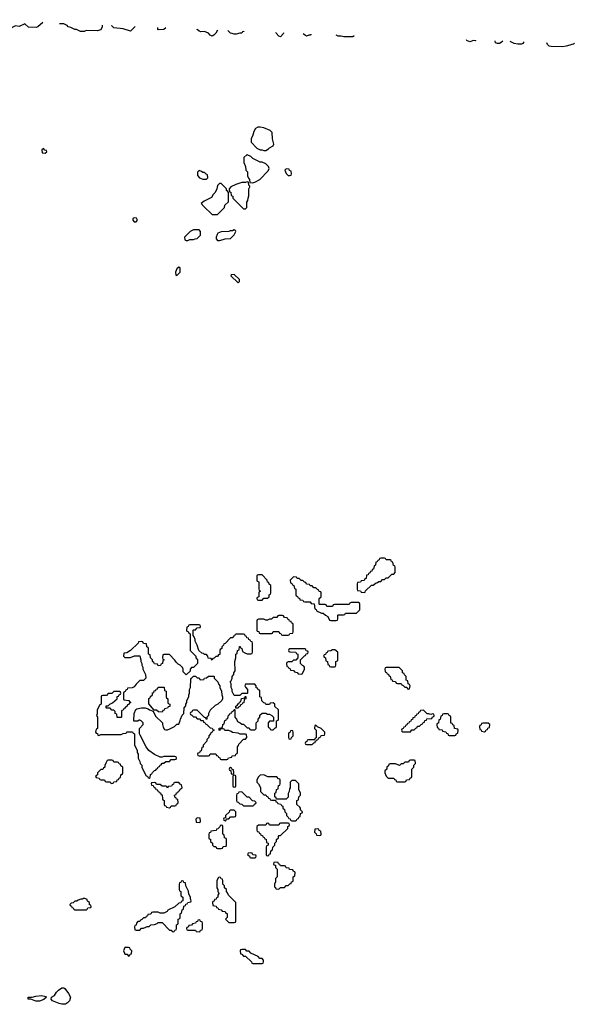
# Model space of a CAD drawing. Header units: inches. Extents: x 2701323 to 2964515, y 494916 to 722124.
# Tile 387 of 656: x 2780954 to 2786939, y 707873 to 718494. Entities that reach past the tile are written whole.
import ezdxf

# ---------------------------------------------------------------- set-up
doc = ezdxf.new("R2010")
doc.units = ezdxf.units.IN
doc.header["$MEASUREMENT"] = 0
doc.layers.add('C7780', color=7, linetype='Continuous')
doc.layers.add('C7781', color=7, linetype='Continuous')

msp = doc.modelspace()

# ---------------------------------------------------------------- linework, layer by layer
at = {"layer": 'C7780', "color": 2, "elevation": 14}
for points in [[(2782537, 710000), (2782538, 709998), (2782570, 709994), (2782582, 709998), (2782583, 710000)], [(2783794, 710000), (2783794, 709990), (2783813, 709973), (2783814, 709950), (2783833, 709933), (2783834, 709910), (2783853, 709893), (2783858, 709878), (2783873, 709873), (2783878, 709858), (2783890, 709854), (2783930, 709854), (2783942, 709858), (2783947, 709873), (2783962, 709878), (2783967, 709893), (2783982, 709898), (2783986, 709930), (2784002, 709938), (2784006, 709950), (2783986, 709970), (2783986, 709990), (2783976, 710000)]]:
    msp.add_lwpolyline(points, dxfattribs=at)
at = {"layer": 'C7780', "color": 2}
for points, elevation in [([(2783270, 709966), (2783230, 709966), (2783218, 709962), (2783213, 709947), (2783174, 709910), (2783174, 709886), (2783158, 709882), (2783154, 709870), (2783158, 709858), (2783170, 709854), (2783182, 709858), (2783186, 709874), (2783210, 709874), (2783230, 709894), (2783270, 709894), (2783282, 709898), (2783286, 709910), (2783286, 709950)], 14), ([(2782870, 709886), (2782854, 709870), (2782858, 709838), (2782890, 709834), (2782902, 709838), (2782906, 709850), (2782902, 709882)], 14), ([(2783850, 709826), (2783770, 709826), (2783758, 709822), (2783750, 709806), (2783650, 709806), (2783642, 709822), (2783630, 709826), (2783618, 709822), (2783610, 709806), (2783530, 709806), (2783514, 709790), (2783514, 709750), (2783518, 709738), (2783533, 709733), (2783538, 709718), (2783553, 709713), (2783558, 709698), (2783573, 709693), (2783578, 709678), (2783593, 709673), (2783598, 709658), (2783613, 709653), (2783618, 709618), (2783634, 709610), (2783634, 709590), (2783618, 709582), (2783614, 709570), (2783614, 709490), (2783618, 709478), (2783630, 709474), (2783642, 709478), (2783647, 709493), (2783662, 709498), (2783666, 709530), (2783682, 709538), (2783686, 709570), (2783706, 709590), (2783706, 709610), (2783726, 709630), (2783726, 709650), (2783746, 709670), (2783746, 709690), (2783750, 709694), (2783770, 709694), (2783846, 709770), (2783846, 709790), (2783862, 709798), (2783866, 709810), (2783862, 709822)], 14), ([(2783130, 709806), (2783118, 709802), (2783113, 709787), (2783093, 709767), (2783078, 709762), (2783073, 709747), (2783018, 709742), (2783013, 709727), (2782998, 709722), (2782994, 709710), (2782994, 709670), (2782998, 709658), (2783013, 709653), (2783014, 709630), (2783034, 709610), (2783034, 709590), (2783050, 709574), (2783070, 709574), (2783078, 709558), (2783090, 709554), (2783130, 709554), (2783142, 709558), (2783150, 709574), (2783182, 709578), (2783186, 709590), (2783186, 709650), (2783182, 709662), (2783166, 709670), (2783162, 709702), (2783146, 709710), (2783146, 709790), (2783142, 709802)], 14), ([(2784170, 709766), (2784138, 709762), (2784134, 709730), (2784153, 709713), (2784158, 709698), (2784190, 709694), (2784202, 709698), (2784206, 709710), (2784202, 709742), (2784187, 709747), (2784182, 709762)], 14), ([(2783450, 709506), (2783418, 709502), (2783414, 709490), (2783418, 709478), (2783433, 709473), (2783438, 709458), (2783450, 709454), (2783490, 709454), (2783502, 709458), (2783506, 709470), (2783502, 709482), (2783470, 709486), (2783462, 709502)], 14), ([(2783710, 709406), (2783698, 709402), (2783694, 709390), (2783698, 709378), (2783713, 709373), (2783714, 709350), (2783734, 709330), (2783734, 709270), (2783732, 709248), (2783714, 709230), (2783713, 709193), (2783702, 709170), (2783702, 709142), (2783713, 709133), (2783718, 709118), (2783750, 709114), (2783768, 709132), (2783810, 709134), (2783830, 709154), (2783850, 709154), (2783870, 709174), (2783882, 709178), (2783887, 709193), (2783902, 709198), (2783906, 709210), (2783906, 709250), (2783922, 709258), (2783926, 709290), (2783922, 709302), (2783907, 709307), (2783902, 709322), (2783867, 709327), (2783862, 709342), (2783830, 709346), (2783822, 709362), (2783810, 709366), (2783770, 709366), (2783762, 709382), (2783747, 709387), (2783742, 709402)], 14), ([(2782710, 709206), (2782698, 709202), (2782693, 709187), (2782678, 709182), (2782674, 709170), (2782674, 709110), (2782678, 709098), (2782694, 709090), (2782694, 709050), (2782698, 709038), (2782714, 709030), (2782714, 708990), (2782698, 708982), (2782693, 708967), (2782670, 708966), (2782630, 708926), (2782554, 708890), (2782544, 708876), (2782510, 708858), (2782470, 708858), (2782450, 708866), (2782390, 708866), (2782378, 708862), (2782370, 708846), (2782338, 708842), (2782333, 708827), (2782318, 708822), (2782313, 708807), (2782290, 708806), (2782273, 708787), (2782258, 708782), (2782250, 708766), (2782230, 708766), (2782214, 708750), (2782213, 708727), (2782198, 708722), (2782194, 708710), (2782198, 708678), (2782210, 708674), (2782250, 708674), (2782270, 708694), (2782290, 708694), (2782316, 708704), (2782330, 708714), (2782350, 708714), (2782368, 708732), (2782410, 708734), (2782436, 708744), (2782450, 708754), (2782490, 708754), (2782570, 708674), (2782590, 708674), (2782598, 708658), (2782610, 708654), (2782622, 708658), (2782627, 708673), (2782642, 708678), (2782646, 708690), (2782646, 708730), (2782662, 708738), (2782666, 708750), (2782666, 708790), (2782682, 708798), (2782686, 708810), (2782686, 708850), (2782702, 708858), (2782707, 708893), (2782722, 708898), (2782727, 708933), (2782742, 708938), (2782747, 708953), (2782762, 708958), (2782767, 708973), (2782802, 708978), (2782806, 708990), (2782798, 709010), (2782798, 709030), (2782780, 709060), (2782775, 709095), (2782756, 709136), (2782746, 709150), (2782742, 709182), (2782727, 709187), (2782722, 709202)], 14), ([(2783110, 709246), (2783098, 709242), (2783082, 709210), (2783082, 709130), (2783092, 709112), (2783093, 709093), (2783102, 709070), (2783094, 709050), (2783094, 709030), (2783078, 709022), (2783073, 709007), (2783058, 709002), (2783053, 708987), (2783038, 708982), (2783034, 708970), (2783038, 708938), (2783073, 708933), (2783078, 708918), (2783093, 708913), (2783098, 708898), (2783130, 708894), (2783138, 708878), (2783170, 708874), (2783178, 708858), (2783193, 708853), (2783194, 708810), (2783174, 708790), (2783210, 708754), (2783270, 708754), (2783282, 708758), (2783286, 708770), (2783286, 708970), (2783206, 709050), (2783196, 709076), (2783186, 709090), (2783186, 709110), (2783166, 709130), (2783166, 709150), (2783146, 709170), (2783146, 709210), (2783142, 709222), (2783127, 709227), (2783122, 709242)], 14), ([(2781656, 709016), (2781644, 709016), (2781632, 709008), (2781613, 709007), (2781584, 708996), (2781570, 708986), (2781550, 708986), (2781533, 708967), (2781510, 708966), (2781494, 708950), (2781498, 708938), (2781513, 708933), (2781518, 708918), (2781533, 708913), (2781538, 708898), (2781550, 708894), (2781670, 708894), (2781682, 708898), (2781690, 708914), (2781722, 708918), (2781726, 708930), (2781722, 708942), (2781707, 708947), (2781706, 708970), (2781687, 708987), (2781682, 709002)], 14), ([(2782890, 708786), (2782878, 708782), (2782873, 708767), (2782858, 708762), (2782853, 708747), (2782818, 708742), (2782810, 708726), (2782778, 708722), (2782773, 708707), (2782758, 708702), (2782754, 708690), (2782758, 708678), (2782770, 708674), (2782850, 708674), (2782858, 708658), (2782890, 708654), (2782902, 708658), (2782907, 708673), (2782922, 708678), (2782926, 708690), (2782926, 708750), (2782922, 708762), (2782907, 708767), (2782902, 708782)], 14), ([(2782130, 708486), (2782090, 708486), (2782074, 708450), (2782084, 708424), (2782090, 708414), (2782113, 708413), (2782130, 708394), (2782142, 708398), (2782147, 708413), (2782162, 708418), (2782166, 708450), (2782147, 708467), (2782142, 708482)], 14), ([(2783390, 708466), (2783350, 708466), (2783338, 708462), (2783334, 708450), (2783338, 708418), (2783353, 708413), (2783370, 708394), (2783390, 708394), (2783454, 708330), (2783458, 708318), (2783470, 708314), (2783570, 708314), (2783582, 708318), (2783586, 708330), (2783586, 708350), (2783570, 708366), (2783547, 708367), (2783526, 708390), (2783450, 708426), (2783430, 708446), (2783407, 708447)], 14), ([(2781410, 707873), (2781382, 707882), (2781310, 707910), (2781295, 707930), (2781298, 707950), (2781329, 707970), (2781350, 708005), (2781373, 708027), (2781410, 708051), (2781430, 708051), (2781442, 708042), (2781481, 707990), (2781501, 707950), (2781491, 707910), (2781470, 707889), (2781447, 707873)], 10), ([(2781170, 707907), (2781127, 707907), (2781073, 707927), (2781050, 707928), (2781046, 707930), (2781046, 707950), (2781090, 707951), (2781130, 707962), (2781190, 707967), (2781238, 707958), (2781242, 707950), (2781214, 707926)], 10)]:
    msp.add_lwpolyline(points, close=True, dxfattribs=dict(at, elevation=elevation))
at = {"layer": 'C7781', "color": 2}
for points, elevation in [([(2781205, 718463), (2781150, 718418), (2781131, 718409), (2781050, 718415), (2781010, 718448), (2780950, 718422), (2780910, 718428), (2780874, 718410), (2780832, 718368), (2780794, 718350), (2780774, 718330), (2780730, 718308), (2780710, 718308), (2780690, 718318), (2780670, 718318), (2780630, 718338), (2780586, 718350), (2780490, 718398), (2780478, 718410), (2780463, 718443), (2780468, 718470), (2780466, 718490), (2780470, 718494)], 10), ([(2781790, 718375), (2781670, 718378), (2781650, 718368), (2781610, 718368), (2781567, 718387), (2781550, 718388), (2781506, 718410), (2781478, 718418), (2781466, 718430), (2781430, 718448), (2781386, 718450), (2781384, 718455)], 10), ([(2781844, 718436), (2781844, 718416), (2781830, 718386), (2781790, 718375)], 10), ([(2782150, 718369), (2782070, 718395), (2781970, 718408), (2781946, 718430), (2781947, 718431)], 10), ([(2782202, 718420), (2782150, 718369)], 10), ([(2782450, 718386), (2782446, 718390), (2782446, 718410)], 10), ([(2782530, 718406), (2782510, 718388), (2782450, 718386)], 10), ([(2783030, 718318), (2783010, 718328), (2782990, 718348), (2782950, 718368), (2782910, 718362), (2782890, 718369), (2782868, 718390), (2782868, 718392)], 10), ([(2783088, 718382), (2783072, 718350), (2783050, 718328), (2783030, 718318)], 10), ([(2783270, 718338), (2783247, 718347), (2783230, 718348), (2783199, 718378)], 10), ([(2783373, 718370), (2783373, 718367), (2783358, 718362), (2783350, 718348), (2783330, 718348), (2783290, 718338), (2783270, 718338)], 10), ([(2783770, 718309), (2783750, 718318), (2783722, 718350), (2783718, 718356)], 10), ([(2783801, 718352), (2783798, 718342), (2783770, 718309)], 10), ([(2784050, 718318), (2784026, 718330), (2784013, 718343)], 10), ([(2784094, 718339), (2784094, 718330), (2784090, 718328), (2784073, 718327), (2784050, 718318)], 10), ([(2784452, 718308), (2784424, 718316), (2784390, 718318), (2784370, 718326), (2784370, 718328)], 10), ([(2784562, 718319), (2784550, 718309), (2784452, 718308)], 10), ([(2785870, 718268), (2785850, 718269), (2785810, 718255), (2785778, 718270), (2785775, 718276)], 10), ([(2785874, 718273), (2785874, 718270), (2785870, 718268)], 10), ([(2786110, 718238), (2786090, 718246), (2786085, 718265)], 10), ([(2786166, 718263), (2786150, 718248), (2786130, 718238), (2786110, 718238)], 10), ([(2786391, 718255), (2786391, 718250), (2786384, 718236), (2786370, 718229), (2786330, 718229), (2786290, 718238), (2786246, 718260)], 10), ([(2786810, 718202), (2786690, 718204), (2786669, 718209), (2786650, 718228), (2786641, 718246)], 10), ([(2786939, 718236), (2786931, 718229), (2786912, 718228), (2786890, 718218), (2786850, 718209), (2786810, 718202)], 10), ([(2783976, 710000), (2783946, 710030), (2783946, 710070), (2783962, 710078), (2783966, 710110), (2783986, 710130), (2783986, 710150), (2783968, 710190), (2783966, 710250), (2783930, 710286), (2783890, 710286), (2783874, 710270), (2783872, 710210), (2783864, 710196), (2783862, 710170), (2783853, 710147), (2783850, 710106), (2783830, 710086), (2783726, 710086), (2783722, 710102), (2783706, 710110), (2783706, 710150), (2783722, 710158), (2783726, 710190), (2783742, 710198), (2783747, 710233), (2783762, 710238), (2783766, 710250), (2783766, 710290), (2783762, 710302), (2783747, 710307), (2783730, 710326), (2783633, 710327), (2783590, 710348), (2783550, 710346), (2783530, 710326), (2783518, 710302), (2783512, 710290), (2783512, 710270), (2783532, 710250), (2783552, 710212), (2783554, 710170), (2783590, 710134), (2783610, 710134), (2783618, 710118), (2783633, 710113), (2783638, 710098), (2783653, 710093), (2783658, 710078), (2783670, 710074), (2783714, 710074), (2783718, 710058), (2783733, 710053), (2783738, 710038), (2783773, 710033), (2783778, 710018), (2783794, 710010), (2783794, 710000)], 14), ([(2782583, 710000), (2782590, 710014), (2782630, 710014), (2782642, 710018), (2782647, 710033), (2782662, 710038), (2782666, 710050), (2782662, 710082), (2782647, 710087), (2782642, 710102), (2782627, 710107), (2782626, 710130), (2782642, 710138), (2782647, 710153), (2782662, 710158), (2782667, 710173), (2782682, 710178), (2782687, 710193), (2782706, 710210), (2782702, 710242), (2782687, 710247), (2782670, 710266), (2782630, 710266), (2782618, 710262), (2782613, 710247), (2782598, 710242), (2782593, 710227), (2782558, 710222), (2782550, 710206), (2782542, 710222), (2782530, 710226), (2782490, 710226), (2782470, 710246), (2782430, 710246), (2782422, 710262), (2782410, 710266), (2782378, 710262), (2782374, 710250), (2782378, 710238), (2782393, 710233), (2782398, 710218), (2782413, 710213), (2782418, 710198), (2782433, 710193), (2782438, 710178), (2782453, 710173), (2782458, 710158), (2782473, 710153), (2782478, 710138), (2782493, 710133), (2782494, 710090), (2782498, 710078), (2782514, 710070), (2782514, 710030), (2782518, 710018), (2782533, 710013), (2782537, 710000)], 14)]:
    msp.add_lwpolyline(points, dxfattribs=dict(at, elevation=elevation))
at = {"layer": 'C7781', "color": 2, "elevation": 14}
for points in [[(2783550, 717335), (2783525, 717335), (2783500, 717320), (2783482, 717290), (2783471, 717249), (2783452, 717210), (2783453, 717173), (2783514, 717110), (2783550, 717092), (2783570, 717092), (2783590, 717082), (2783610, 717082), (2783640, 717100), (2783650, 717112), (2783688, 717132), (2783698, 717150), (2783682, 717210), (2783679, 717279), (2783658, 717298), (2783590, 717328)], [(2781210, 717106), (2781194, 717090), (2781198, 717058), (2781230, 717054), (2781246, 717070), (2781242, 717082), (2781227, 717087)], [(2783410, 717038), (2783404, 717036), (2783373, 717007), (2783373, 716953), (2783392, 716912), (2783394, 716870), (2783412, 716852), (2783414, 716810), (2783424, 716784), (2783434, 716770), (2783438, 716738), (2783470, 716734), (2783490, 716742), (2783546, 716770), (2783635, 716865), (2783646, 716890), (2783638, 716910), (2783610, 716938), (2783570, 716958), (2783550, 716958), (2783470, 716998), (2783450, 717018)], [(2782890, 716866), (2782874, 716850), (2782873, 716813), (2782894, 716790), (2782930, 716774), (2782970, 716774), (2782986, 716790), (2782982, 716822), (2782967, 716827), (2782950, 716846), (2782930, 716846), (2782916, 716856)], [(2783830, 716886), (2783814, 716870), (2783830, 716834), (2783850, 716814), (2783870, 716814), (2783882, 716818), (2783886, 716830), (2783882, 716862), (2783867, 716867), (2783862, 716882)], [(2783130, 716726), (2783110, 716726), (2783090, 716706), (2783082, 716670), (2783062, 716630), (2783042, 716610), (2783024, 716576), (2782944, 716536), (2782914, 716510), (2782940, 716480), (2783030, 716394), (2783090, 716394), (2783166, 716470), (2783168, 716492), (2783206, 716530), (2783206, 716630), (2783202, 716642), (2783186, 716650), (2783186, 716670)], [(2783410, 716746), (2783390, 716738), (2783350, 716738), (2783285, 716715), (2783234, 716690), (2783214, 716670), (2783218, 716638), (2783232, 716632), (2783238, 716598), (2783254, 716590), (2783254, 716570), (2783370, 716454), (2783390, 716454), (2783406, 716470), (2783407, 716527), (2783416, 716544), (2783418, 716570), (2783427, 716593), (2783428, 716670), (2783438, 716690), (2783438, 716698), (2783428, 716708), (2783422, 716742)], [(2782190, 716358), (2782174, 716350), (2782174, 716330), (2782190, 716314), (2782210, 716314), (2782226, 716330), (2782215, 716355)], [(2782830, 716228), (2782794, 716210), (2782734, 716150), (2782738, 716118), (2782750, 716114), (2782770, 716114), (2782790, 716122), (2782830, 716122), (2782848, 716132), (2782870, 716134), (2782906, 716170), (2782906, 716210), (2782890, 716226)], [(2783270, 716226), (2783250, 716218), (2783224, 716216), (2783210, 716208), (2783130, 716206), (2783094, 716190), (2783084, 716176), (2783074, 716150), (2783074, 716130), (2783090, 716114), (2783110, 716114), (2783150, 716125), (2783170, 716132), (2783230, 716134), (2783270, 716174), (2783286, 716210), (2783282, 716222)], [(2782670, 715826), (2782650, 715806), (2782634, 715770), (2782638, 715738), (2782650, 715734), (2782686, 715770), (2782686, 715810), (2782682, 715822)], [(2783270, 715746), (2783238, 715742), (2783234, 715730), (2783310, 715654), (2783326, 715670), (2783326, 715690)], [(2784890, 712686), (2784850, 712686), (2784838, 712682), (2784833, 712667), (2784818, 712662), (2784813, 712647), (2784798, 712642), (2784794, 712610), (2784778, 712602), (2784773, 712567), (2784758, 712562), (2784753, 712547), (2784738, 712542), (2784733, 712527), (2784718, 712522), (2784713, 712507), (2784698, 712502), (2784693, 712467), (2784678, 712462), (2784670, 712446), (2784638, 712442), (2784630, 712426), (2784598, 712422), (2784594, 712410), (2784594, 712350), (2784598, 712338), (2784630, 712334), (2784638, 712318), (2784670, 712314), (2784682, 712318), (2784687, 712333), (2784750, 712394), (2784770, 712394), (2784800, 712420), (2784816, 712424), (2784830, 712434), (2784850, 712434), (2784870, 712454), (2784890, 712454), (2784910, 712474), (2784930, 712474), (2784970, 712514), (2784990, 712514), (2785006, 712530), (2785006, 712590), (2785002, 712602), (2784987, 712607), (2784982, 712642), (2784967, 712647), (2784962, 712662), (2784950, 712666), (2784910, 712666), (2784902, 712682)], [(2783570, 712506), (2783530, 712506), (2783518, 712502), (2783514, 712490), (2783514, 712450), (2783518, 712438), (2783534, 712430), (2783534, 712350), (2783538, 712338), (2783554, 712330), (2783538, 712322), (2783534, 712310), (2783534, 712270), (2783518, 712262), (2783514, 712250), (2783518, 712238), (2783530, 712234), (2783570, 712234), (2783590, 712254), (2783630, 712254), (2783646, 712270), (2783646, 712290), (2783662, 712298), (2783666, 712310), (2783666, 712390), (2783647, 712407), (2783642, 712422), (2783627, 712427), (2783626, 712450)], [(2783910, 712486), (2783874, 712450), (2783878, 712418), (2783890, 712414), (2783898, 712398), (2783914, 712390), (2783918, 712358), (2783934, 712350), (2783934, 712290), (2783938, 712278), (2783953, 712273), (2783958, 712258), (2783973, 712253), (2783978, 712238), (2784010, 712234), (2784018, 712218), (2784030, 712214), (2784090, 712214), (2784098, 712198), (2784133, 712193), (2784138, 712138), (2784153, 712133), (2784158, 712118), (2784210, 712094), (2784230, 712094), (2784254, 712070), (2784278, 712058), (2784298, 712018), (2784310, 712014), (2784370, 712014), (2784382, 712018), (2784386, 712030), (2784386, 712070), (2784390, 712074), (2784450, 712074), (2784462, 712078), (2784470, 712094), (2784590, 712094), (2784626, 712130), (2784626, 712190), (2784622, 712202), (2784610, 712206), (2784530, 712206), (2784518, 712202), (2784510, 712186), (2784350, 712186), (2784338, 712182), (2784330, 712166), (2784270, 712166), (2784262, 712182), (2784250, 712186), (2784190, 712186), (2784186, 712190), (2784186, 712250), (2784206, 712270), (2784206, 712310), (2784202, 712322), (2784187, 712327), (2784182, 712342), (2784167, 712347), (2784150, 712366), (2784127, 712367), (2784110, 712386), (2784087, 712387), (2784082, 712402), (2784050, 712406), (2784042, 712422), (2784027, 712427), (2784010, 712446), (2783990, 712446), (2783970, 712466), (2783947, 712467), (2783942, 712482)], [(2783790, 712066), (2783750, 712066), (2783738, 712062), (2783730, 712046), (2783690, 712046), (2783670, 712026), (2783650, 712026), (2783630, 712018), (2783610, 712018), (2783590, 712026), (2783530, 712026), (2783518, 712022), (2783514, 712010), (2783514, 711910), (2783518, 711898), (2783533, 711893), (2783538, 711878), (2783550, 711874), (2783670, 711874), (2783682, 711878), (2783690, 711894), (2783750, 711894), (2783758, 711878), (2783773, 711873), (2783778, 711858), (2783790, 711854), (2783850, 711854), (2783862, 711858), (2783870, 711874), (2783902, 711878), (2783906, 711890), (2783906, 711970), (2783902, 711982), (2783887, 711987), (2783882, 712002), (2783867, 712007), (2783862, 712022), (2783847, 712027), (2783842, 712042), (2783810, 712046), (2783802, 712062)], [(2782890, 711966), (2782790, 711966), (2782778, 711962), (2782773, 711947), (2782758, 711942), (2782754, 711910), (2782758, 711898), (2782773, 711893), (2782778, 711878), (2782794, 711870), (2782794, 711690), (2782854, 711630), (2782854, 711610), (2782874, 711590), (2782874, 711550), (2782830, 711506), (2782810, 711506), (2782794, 711490), (2782793, 711467), (2782750, 711426), (2782720, 711460), (2782718, 711490), (2782710, 711506), (2782686, 711530), (2782663, 711543), (2782643, 711563), (2782630, 711586), (2782570, 711646), (2782510, 711646), (2782498, 711642), (2782494, 711610), (2782498, 711598), (2782514, 711590), (2782498, 711582), (2782494, 711550), (2782478, 711542), (2782473, 711527), (2782450, 711526), (2782442, 711542), (2782410, 711546), (2782402, 711562), (2782386, 711570), (2782386, 711590), (2782366, 711610), (2782362, 711642), (2782346, 711650), (2782346, 711710), (2782342, 711722), (2782326, 711730), (2782322, 711762), (2782290, 711766), (2782282, 711782), (2782270, 711786), (2782238, 711782), (2782234, 711770), (2782151, 711689), (2782110, 711666), (2782078, 711662), (2782074, 711630), (2782090, 711614), (2782150, 711614), (2782193, 711633), (2782250, 711634), (2782253, 711613), (2782262, 711590), (2782262, 711570), (2782272, 711550), (2782272, 711530), (2782282, 711510), (2782282, 711490), (2782312, 711432), (2782314, 711390), (2782290, 711366), (2782250, 711366), (2782210, 711326), (2782190, 711298), (2782167, 711287), (2782118, 711282), (2782114, 711270), (2782098, 711262), (2782092, 711248), (2782078, 711242), (2782074, 711230), (2782074, 711170), (2782078, 711158), (2782132, 711152), (2782138, 711138), (2782154, 711130), (2782138, 711122), (2782130, 711106), (2782118, 711102), (2782110, 711086), (2782098, 711082), (2782090, 711066), (2782078, 711062), (2782070, 711046), (2782058, 711042), (2782054, 711030), (2782054, 710970), (2782050, 710966), (2782007, 710967), (2782002, 711002), (2781986, 711010), (2781986, 711030), (2781970, 711046), (2781950, 711046), (2781930, 711066), (2781890, 711066), (2781886, 711070), (2781887, 711093), (2781910, 711094), (2781928, 711112), (2781956, 711124), (2782006, 711170), (2782007, 711193), (2782022, 711198), (2782027, 711213), (2782042, 711218), (2782046, 711230), (2782042, 711242), (2782030, 711246), (2781970, 711246), (2781950, 711226), (2781910, 711226), (2781890, 711206), (2781850, 711206), (2781838, 711202), (2781834, 711190), (2781834, 711110), (2781818, 711102), (2781792, 711050), (2781792, 711008), (2781782, 710990), (2781794, 710970), (2781794, 710850), (2781778, 710842), (2781774, 710810), (2781778, 710798), (2781793, 710793), (2781798, 710778), (2781810, 710774), (2781830, 710782), (2782050, 710782), (2782070, 710794), (2782102, 710798), (2782110, 710814), (2782173, 710813), (2782178, 710798), (2782194, 710790), (2782193, 710673), (2782222, 710610), (2782222, 710590), (2782232, 710570), (2782232, 710530), (2782252, 710492), (2782254, 710470), (2782272, 710452), (2782273, 710433), (2782304, 710364), (2782318, 710338), (2782333, 710333), (2782338, 710318), (2782350, 710314), (2782362, 710318), (2782367, 710353), (2782382, 710358), (2782387, 710373), (2782410, 710394), (2782422, 710398), (2782426, 710410), (2782442, 710418), (2782450, 710434), (2782462, 710438), (2782470, 710454), (2782482, 710458), (2782490, 710474), (2782510, 710474), (2782530, 710494), (2782570, 710494), (2782590, 710514), (2782630, 710514), (2782642, 710518), (2782646, 710530), (2782642, 710542), (2782630, 710546), (2782510, 710546), (2782490, 710538), (2782470, 710538), (2782410, 710568), (2782348, 710610), (2782318, 710650), (2782256, 710776), (2782246, 710790), (2782246, 710850), (2782286, 710890), (2782286, 710910), (2782266, 710930), (2782250, 710938), (2782242, 710938), (2782230, 710926), (2782187, 710927), (2782188, 711010), (2782208, 711052), (2782220, 711060), (2782270, 711072), (2782310, 711072), (2782342, 711062), (2782354, 711050), (2782394, 711034), (2782420, 710980), (2782494, 710910), (2782494, 710890), (2782504, 710864), (2782518, 710838), (2782530, 710834), (2782550, 710834), (2782576, 710844), (2782626, 710870), (2782650, 710894), (2782670, 710894), (2782687, 710933), (2782688, 710950), (2782708, 710992), (2782726, 711010), (2782728, 711072), (2782747, 711093), (2782748, 711112), (2782758, 711130), (2782758, 711150), (2782778, 711190), (2782778, 711210), (2782788, 711230), (2782788, 711270), (2782798, 711290), (2782800, 711380), (2782807, 711393), (2782830, 711414), (2782853, 711413), (2782870, 711394), (2782890, 711394), (2782898, 711378), (2782910, 711374), (2782942, 711378), (2782947, 711393), (2782970, 711394), (2782990, 711414), (2783050, 711414), (2783054, 711410), (2783054, 711390), (2783093, 711353), (2783104, 711324), (2783114, 711310), (2783114, 711290), (2783132, 711252), (2783134, 711210), (2783142, 711190), (2783142, 711170), (2783134, 711150), (2783094, 711110), (2783065, 711095), (2783010, 711046), (2782992, 711010), (2782992, 710988), (2782974, 710970), (2782974, 710950), (2782970, 710946), (2782962, 710962), (2782947, 710967), (2782870, 711046), (2782830, 711046), (2782818, 711042), (2782813, 711027), (2782798, 711022), (2782794, 711010), (2782798, 710998), (2782813, 710993), (2782830, 710974), (2782853, 710973), (2782870, 710954), (2782893, 710953), (2782910, 710934), (2782933, 710933), (2782938, 710918), (2782953, 710913), (2782958, 710898), (2782973, 710893), (2783010, 710854), (2783033, 710853), (2783038, 710838), (2783054, 710830), (2783038, 710822), (2783033, 710807), (2783018, 710802), (2783014, 710790), (2782994, 710770), (2782994, 710750), (2782974, 710730), (2782974, 710710), (2782934, 710670), (2782933, 710647), (2782918, 710642), (2782913, 710607), (2782898, 710602), (2782893, 710587), (2782878, 710582), (2782874, 710570), (2782878, 710558), (2782890, 710554), (2782990, 710554), (2783002, 710558), (2783010, 710574), (2783070, 710574), (2783078, 710558), (2783093, 710553), (2783098, 710538), (2783113, 710533), (2783118, 710518), (2783130, 710514), (2783190, 710514), (2783202, 710518), (2783207, 710533), (2783242, 710538), (2783247, 710553), (2783282, 710558), (2783287, 710573), (2783302, 710578), (2783306, 710590), (2783306, 710650), (2783316, 710664), (2783320, 710680), (2783370, 710734), (2783390, 710734), (2783406, 710750), (2783402, 710782), (2783390, 710786), (2783333, 710787), (2783310, 710798), (2783250, 710806), (2783236, 710816), (2783210, 710826), (2783168, 710828), (2783162, 710842), (2783150, 710846), (2783118, 710842), (2783113, 710827), (2783106, 710830), (2783107, 710853), (2783142, 710858), (2783146, 710890), (2783162, 710898), (2783167, 710933), (2783182, 710938), (2783187, 710953), (2783202, 710958), (2783207, 710993), (2783222, 710998), (2783227, 711013), (2783242, 711018), (2783247, 711033), (2783262, 711038), (2783270, 711054), (2783274, 711054), (2783274, 710970), (2783294, 710950), (2783305, 710925), (2783334, 710910), (2783350, 710894), (2783370, 710894), (2783410, 710854), (2783430, 710854), (2783438, 710838), (2783450, 710834), (2783490, 710834), (2783506, 710850), (2783506, 710910), (2783526, 710930), (2783526, 710950), (2783546, 710970), (2783547, 710993), (2783570, 711014), (2783610, 711014), (2783630, 711002), (2783650, 711002), (2783674, 710990), (2783694, 710970), (2783693, 710927), (2783650, 710926), (2783634, 710910), (2783634, 710870), (2783638, 710858), (2783653, 710853), (2783658, 710838), (2783670, 710834), (2783690, 710834), (2783707, 710853), (2783722, 710858), (2783726, 710870), (2783726, 710930), (2783742, 710938), (2783746, 710950), (2783746, 711050), (2783707, 711087), (2783706, 711110), (2783690, 711126), (2783658, 711122), (2783650, 711106), (2783610, 711106), (2783602, 711122), (2783587, 711127), (2783567, 711147), (2783562, 711182), (2783546, 711190), (2783546, 711250), (2783542, 711262), (2783527, 711267), (2783522, 711282), (2783507, 711287), (2783506, 711310), (2783490, 711326), (2783390, 711326), (2783382, 711310), (2783390, 711294), (2783414, 711270), (2783414, 711230), (2783410, 711226), (2783350, 711226), (2783330, 711206), (2783270, 711206), (2783248, 711248), (2783248, 711270), (2783238, 711290), (2783238, 711330), (2783226, 711350), (2783236, 711364), (2783246, 711390), (2783246, 711410), (2783266, 711430), (2783266, 711450), (2783278, 711470), (2783275, 711570), (2783286, 711610), (2783286, 711650), (2783302, 711658), (2783306, 711690), (2783322, 711698), (2783327, 711733), (2783333, 711733), (2783338, 711718), (2783353, 711713), (2783358, 711678), (2783384, 711664), (2783410, 711654), (2783450, 711654), (2783462, 711658), (2783466, 711670), (2783466, 711770), (2783462, 711782), (2783447, 711787), (2783442, 711802), (2783427, 711807), (2783422, 711822), (2783407, 711827), (2783402, 711842), (2783387, 711847), (2783382, 711862), (2783370, 711866), (2783290, 711866), (2783278, 711862), (2783273, 711847), (2783258, 711842), (2783253, 711827), (2783230, 711826), (2783173, 711767), (2783158, 711762), (2783153, 711747), (2783134, 711730), (2783134, 711710), (2783118, 711702), (2783114, 711690), (2783113, 711647), (2783098, 711642), (2783090, 711626), (2783070, 711626), (2783053, 711607), (2783038, 711602), (2783030, 711586), (2783022, 711602), (2782987, 711607), (2782986, 711630), (2782970, 711646), (2782950, 711646), (2782936, 711656), (2782920, 711660), (2782886, 711690), (2782870, 711746), (2782846, 711790), (2782846, 711810), (2782836, 711836), (2782826, 711850), (2782826, 711910), (2782830, 711914), (2782850, 711914), (2782870, 711934), (2782902, 711938), (2782906, 711950), (2782902, 711962)], [(2784030, 711706), (2783870, 711706), (2783858, 711702), (2783854, 711690), (2783858, 711678), (2783870, 711674), (2783933, 711673), (2783938, 711658), (2783954, 711650), (2783954, 711610), (2783933, 711587), (2783910, 711586), (2783890, 711566), (2783850, 711566), (2783838, 711562), (2783834, 711550), (2783838, 711518), (2783853, 711513), (2783858, 711498), (2783873, 711493), (2783878, 711478), (2783910, 711474), (2783918, 711458), (2783950, 711454), (2783958, 711438), (2783990, 711434), (2784002, 711438), (2784016, 711464), (2784026, 711490), (2784026, 711510), (2784022, 711522), (2784007, 711527), (2783986, 711550), (2783986, 711590), (2784027, 711633), (2784042, 711638), (2784047, 711653), (2784062, 711658), (2784066, 711670), (2784062, 711682), (2784047, 711687), (2784042, 711702)], [(2784330, 711698), (2784310, 711686), (2784278, 711682), (2784273, 711667), (2784258, 711662), (2784253, 711647), (2784238, 711642), (2784234, 711630), (2784238, 711618), (2784254, 711610), (2784258, 711578), (2784274, 711570), (2784278, 711538), (2784293, 711533), (2784298, 711518), (2784310, 711514), (2784350, 711514), (2784362, 711518), (2784366, 711530), (2784366, 711570), (2784382, 711578), (2784386, 711590), (2784386, 711670), (2784356, 711696)], [(2785050, 711506), (2784910, 711506), (2784898, 711502), (2784894, 711490), (2784898, 711458), (2784913, 711453), (2784918, 711438), (2784933, 711433), (2784938, 711418), (2784953, 711413), (2784958, 711378), (2784973, 711373), (2784978, 711358), (2785010, 711354), (2785018, 711338), (2785030, 711334), (2785070, 711334), (2785078, 711318), (2785093, 711313), (2785110, 711294), (2785133, 711293), (2785138, 711278), (2785150, 711274), (2785162, 711278), (2785166, 711310), (2785162, 711322), (2785146, 711330), (2785142, 711362), (2785126, 711370), (2785126, 711410), (2785107, 711427), (2785102, 711442), (2785086, 711450), (2785086, 711470)], [(2782490, 711026), (2782453, 711027), (2782430, 711046), (2782406, 711046), (2782347, 711113), (2782347, 711173), (2782362, 711178), (2782367, 711193), (2782386, 711210), (2782387, 711233), (2782402, 711238), (2782407, 711253), (2782422, 711258), (2782427, 711273), (2782442, 711278), (2782450, 711294), (2782513, 711293), (2782518, 711258), (2782534, 711250), (2782534, 711190), (2782538, 711178), (2782554, 711170), (2782554, 711130), (2782558, 711118), (2782574, 711110), (2782573, 711087), (2782558, 711082), (2782550, 711066), (2782518, 711062), (2782513, 711047), (2782498, 711042)], [(2783286, 711066), (2783286, 711090), (2783302, 711098), (2783310, 711114), (2783322, 711118), (2783327, 711133), (2783342, 711138), (2783347, 711173), (2783382, 711178), (2783387, 711193), (2783393, 711193), (2783394, 711170), (2783378, 711162), (2783373, 711127), (2783358, 711122), (2783353, 711107), (2783338, 711102), (2783334, 711090), (2783318, 711082), (2783310, 711066)], [(2785310, 711046), (2785278, 711042), (2785273, 711027), (2785258, 711022), (2785253, 711007), (2785238, 711002), (2785233, 710987), (2785218, 710982), (2785213, 710967), (2785198, 710962), (2785193, 710947), (2785178, 710942), (2785173, 710927), (2785158, 710922), (2785153, 710907), (2785138, 710902), (2785133, 710887), (2785118, 710882), (2785113, 710867), (2785098, 710862), (2785093, 710847), (2785078, 710842), (2785074, 710830), (2785078, 710818), (2785090, 710814), (2785170, 710814), (2785187, 710833), (2785210, 710834), (2785227, 710853), (2785242, 710858), (2785247, 710873), (2785270, 710874), (2785287, 710893), (2785302, 710898), (2785307, 710913), (2785322, 710918), (2785327, 710933), (2785342, 710938), (2785347, 710953), (2785402, 710958), (2785407, 710973), (2785422, 710978), (2785426, 710990), (2785422, 711002), (2785410, 711006), (2785390, 710998), (2785370, 711006), (2785350, 711006)], [(2785570, 711006), (2785530, 711006), (2785518, 711002), (2785513, 710987), (2785498, 710982), (2785493, 710947), (2785478, 710942), (2785473, 710907), (2785458, 710902), (2785454, 710890), (2785458, 710858), (2785473, 710853), (2785478, 710838), (2785513, 710833), (2785518, 710818), (2785553, 710813), (2785558, 710798), (2785573, 710793), (2785578, 710778), (2785590, 710774), (2785650, 710774), (2785662, 710778), (2785667, 710793), (2785682, 710798), (2785686, 710830), (2785682, 710842), (2785647, 710847), (2785642, 710882), (2785627, 710887), (2785622, 710902), (2785607, 710907), (2785606, 710970), (2785602, 710982), (2785587, 710987), (2785582, 711002)], [(2784150, 710886), (2784138, 710882), (2784134, 710850), (2784154, 710830), (2784154, 710746), (2784138, 710742), (2784134, 710726), (2784070, 710726), (2784058, 710722), (2784053, 710707), (2784038, 710702), (2784034, 710690), (2784038, 710678), (2784050, 710674), (2784110, 710674), (2784127, 710693), (2784142, 710698), (2784146, 710714), (2784162, 710718), (2784166, 710734), (2784182, 710738), (2784187, 710753), (2784202, 710758), (2784207, 710773), (2784242, 710778), (2784246, 710790), (2784246, 710810), (2784230, 710826), (2784206, 710850), (2784167, 710867)], [(2786010, 710906), (2785950, 710906), (2785938, 710902), (2785933, 710887), (2785918, 710882), (2785914, 710870), (2785918, 710838), (2785933, 710833), (2785938, 710818), (2785970, 710814), (2785982, 710818), (2785987, 710833), (2786002, 710838), (2786007, 710853), (2786022, 710858), (2786026, 710890)], [(2783890, 710826), (2783878, 710822), (2783873, 710807), (2783858, 710802), (2783854, 710790), (2783854, 710750), (2783858, 710738), (2783870, 710734), (2783882, 710738), (2783887, 710753), (2783906, 710770), (2783906, 710810), (2783902, 710822)], [(2781950, 710506), (2781910, 710506), (2781898, 710502), (2781884, 710476), (2781874, 710450), (2781874, 710430), (2781858, 710422), (2781850, 710406), (2781830, 710406), (2781814, 710390), (2781794, 710370), (2781793, 710347), (2781778, 710342), (2781774, 710330), (2781778, 710318), (2781813, 710313), (2781818, 710298), (2781830, 710294), (2781870, 710294), (2781878, 710278), (2781890, 710274), (2781930, 710274), (2781938, 710258), (2781950, 710254), (2781962, 710258), (2781970, 710274), (2782002, 710278), (2782007, 710293), (2782022, 710298), (2782027, 710313), (2782042, 710318), (2782046, 710350), (2782062, 710358), (2782066, 710370), (2782066, 710430), (2782047, 710447), (2782042, 710462), (2782027, 710467), (2782022, 710482), (2782010, 710486), (2781970, 710486), (2781962, 710502)], [(2785210, 710506), (2785170, 710506), (2785158, 710502), (2785150, 710486), (2785110, 710486), (2785093, 710467), (2785070, 710466), (2785052, 710448), (2785010, 710466), (2784950, 710466), (2784938, 710462), (2784933, 710447), (2784914, 710430), (2784914, 710410), (2784894, 710390), (2784894, 710370), (2784910, 710334), (2784930, 710314), (2784993, 710313), (2784998, 710298), (2785013, 710293), (2785018, 710278), (2785030, 710274), (2785110, 710274), (2785122, 710278), (2785127, 710293), (2785162, 710298), (2785167, 710313), (2785182, 710318), (2785186, 710330), (2785186, 710410), (2785206, 710430), (2785207, 710453), (2785226, 710470), (2785222, 710502)], [(2783230, 710426), (2783218, 710422), (2783214, 710410), (2783218, 710398), (2783234, 710394), (2783238, 710358), (2783250, 710354), (2783262, 710358), (2783266, 710370), (2783262, 710402), (2783246, 710406), (2783242, 710422)], [(2783270, 710346), (2783258, 710342), (2783254, 710330), (2783254, 710230), (2783258, 710218), (2783270, 710214), (2783282, 710218), (2783286, 710230), (2783286, 710330), (2783282, 710342)], [(2783350, 710166), (2783318, 710162), (2783313, 710147), (2783298, 710142), (2783294, 710130), (2783294, 710070), (2783298, 710058), (2783310, 710054), (2783330, 710034), (2783352, 710032), (2783370, 710014), (2783470, 710014), (2783482, 710018), (2783487, 710033), (2783502, 710038), (2783506, 710050), (2783490, 710066), (2783467, 710067), (2783430, 710106), (2783410, 710106)]]:
    msp.add_lwpolyline(points, close=True, dxfattribs=at)

doc.saveas('drawing.dxf')
